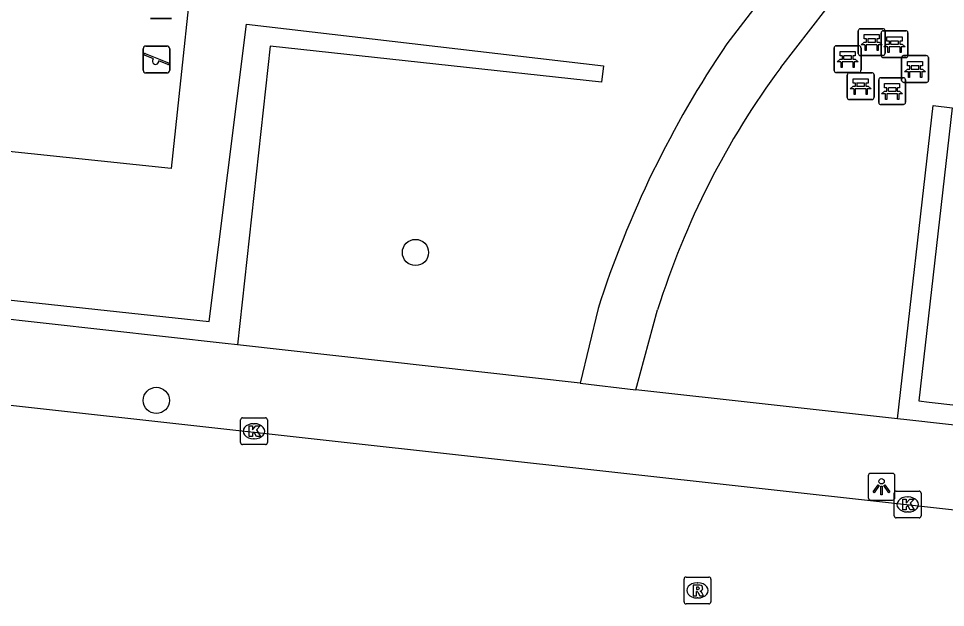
# Model space of a CAD drawing. Extents: x 161928 to 163055, y 386475 to 387428.
# Drawn here: x 162571.99 to 162606.58, y 386938.08 to 386960.05 of the extents above; entities that cross this region are included whole.
import ezdxf

# ---------------------------------------------------------------- set-up
doc = ezdxf.new("R2010")
doc.units = 0
for name, color, linetype in [('IMGEO_Bank', 7, 'Continuous'), ('IMGEO_Boom', 7, 'Continuous'), ('IMGEO_Groenvoorziening', 7, 'Continuous'), ('IMGEO_Haag', 7, 'Continuous'), ('IMGEO_Kolk', 7, 'Continuous'), ('IMGEO_Lichtpunt', 7, 'Continuous'), ('IMGEO_Rijbaan_lokaal_gesloten', 7, 'Continuous'), ('IMGEO_Rioolput', 7, 'Continuous'), ('IMGEO_Speelvoorziening', 7, 'Continuous'), ('IMGEO_Voetpad_halfverhard', 7, 'Continuous'), ('IMGEO_Voetpad_open', 7, 'Continuous')]:
    doc.layers.add(name, color=color, linetype=linetype)

msp = doc.modelspace()

# ---------------------------------------------------------------- linework, layer by layer
at = {"layer": 'IMGEO_Bank'}
for p, q in [((162603.397, 386959.669), (162604.238, 386959.669)), ((162604.238, 386959.669), (162603.397, 386959.669)), ((162603.322, 386958.744), (162603.322, 386959.585)), ((162603.322, 386959.585), (162603.322, 386958.744)), ((162604.178, 386958.666), (162604.178, 386959.507)), ((162604.178, 386959.507), (162604.178, 386958.666)), ((162604.253, 386959.591), (162605.094, 386959.591)), ((162605.094, 386959.591), (162604.253, 386959.591)), ((162604.322, 386959.594), (162604.322, 386958.753)), ((162604.322, 386958.753), (162604.322, 386959.594)), ((162605.178, 386959.516), (162605.178, 386958.675)), ((162605.178, 386958.675), (162605.178, 386959.516)), ((162602.5, 386959.033), (162603.341, 386959.033)), ((162603.341, 386959.033), (162602.5, 386959.033)), ((162604.019, 386959.067), (162603.626, 386959.067)), ((162603.631, 386959.175), (162603.631, 386959.281)), ((162603.675, 386959.281), (162603.675, 386959.175)), ((162603.963, 386959.287), (162603.681, 386959.287)), ((162603.681, 386959.169), (162603.963, 386959.169)), ((162603.969, 386959.175), (162603.969, 386959.281)), ((162604.013, 386959.281), (162604.013, 386959.175)), ((162604.875, 386958.989), (162604.482, 386958.989)), ((162604.487, 386959.097), (162604.487, 386959.203)), ((162604.531, 386959.203), (162604.531, 386959.097)), ((162604.819, 386959.209), (162604.537, 386959.209)), ((162604.537, 386959.091), (162604.819, 386959.091)), ((162604.825, 386959.097), (162604.825, 386959.203)), ((162604.869, 386959.203), (162604.869, 386959.097)), ((162602.425, 386958.108), (162602.425, 386958.949)), ((162602.425, 386958.949), (162602.425, 386958.108)), ((162602.734, 386958.539), (162602.734, 386958.645)), ((162602.778, 386958.645), (162602.778, 386958.539)), ((162603.066, 386958.651), (162602.784, 386958.651)), ((162603.072, 386958.539), (162603.072, 386958.645)), ((162603.116, 386958.645), (162603.116, 386958.539)), ((162604.247, 386958.669), (162603.406, 386958.669)), ((162603.406, 386958.669), (162604.247, 386958.669)), ((162603.425, 386958.958), (162603.425, 386958.117)), ((162603.425, 386958.117), (162603.425, 386958.958)), ((162605.017, 386958.664), (162605.858, 386958.664)), ((162605.858, 386958.664), (162605.017, 386958.664)), ((162603.122, 386958.431), (162602.729, 386958.431)), ((162602.784, 386958.533), (162603.066, 386958.533)), ((162605.103, 386958.591), (162604.262, 386958.591)), ((162604.262, 386958.591), (162605.103, 386958.591)), ((162604.942, 386957.739), (162604.942, 386958.58)), ((162604.942, 386958.58), (162604.942, 386957.739)), ((162605.583, 386958.282), (162605.301, 386958.282)), ((162605.942, 386958.589), (162605.942, 386957.748)), ((162605.942, 386957.748), (162605.942, 386958.589)), ((162603.35, 386958.033), (162602.509, 386958.033)), ((162602.509, 386958.033), (162603.35, 386958.033)), ((162602.911, 386957.099), (162602.911, 386957.94)), ((162602.911, 386957.94), (162602.911, 386957.099)), ((162602.986, 386958.024), (162603.827, 386958.024)), ((162603.827, 386958.024), (162602.986, 386958.024)), ((162603.911, 386957.949), (162603.911, 386957.108)), ((162603.911, 386957.108), (162603.911, 386957.949)), ((162605.639, 386958.062), (162605.246, 386958.062)), ((162605.251, 386958.17), (162605.251, 386958.276)), ((162605.295, 386958.276), (162605.295, 386958.17)), ((162605.301, 386958.164), (162605.583, 386958.164)), ((162605.589, 386958.17), (162605.589, 386958.276)), ((162605.633, 386958.276), (162605.633, 386958.17)), ((162603.22, 386957.53), (162603.22, 386957.636)), ((162603.264, 386957.636), (162603.264, 386957.53)), ((162603.552, 386957.642), (162603.27, 386957.642)), ((162603.558, 386957.53), (162603.558, 386957.636)), ((162603.602, 386957.636), (162603.602, 386957.53)), ((162604.086, 386956.914), (162604.086, 386957.755)), ((162604.086, 386957.755), (162604.086, 386956.914)), ((162604.161, 386957.839), (162605.002, 386957.839)), ((162605.002, 386957.839), (162604.161, 386957.839)), ((162605.867, 386957.664), (162605.026, 386957.664)), ((162605.026, 386957.664), (162605.867, 386957.664)), ((162605.086, 386957.764), (162605.086, 386956.923)), ((162605.086, 386956.923), (162605.086, 386957.764)), ((162603.608, 386957.422), (162603.215, 386957.422)), ((162603.27, 386957.524), (162603.552, 386957.524)), ((162604.395, 386957.345), (162604.395, 386957.451)), ((162604.439, 386957.451), (162604.439, 386957.345)), ((162604.727, 386957.457), (162604.445, 386957.457)), ((162604.445, 386957.339), (162604.727, 386957.339)), ((162604.733, 386957.345), (162604.733, 386957.451)), ((162604.777, 386957.451), (162604.777, 386957.345)), ((162603.836, 386957.024), (162602.995, 386957.024)), ((162602.995, 386957.024), (162603.836, 386957.024)), ((162604.783, 386957.237), (162604.39, 386957.237)), ((162605.011, 386956.839), (162604.17, 386956.839)), ((162604.17, 386956.839), (162605.011, 386956.839))]:
    msp.add_line(p, q, dxfattribs=at)
for points in [[(162603.625, 386959.287), (162603.539, 386959.287), (162603.539, 386959.448), (162604.102, 386959.448), (162604.102, 386959.287), (162604.019, 386959.287)], [(162604.481, 386959.209), (162604.395, 386959.209), (162604.395, 386959.37), (162604.958, 386959.37), (162604.958, 386959.209), (162604.875, 386959.209)], [(162603.569, 386959.067), (162603.427, 386959.067), (162603.539, 386959.169), (162603.625, 386959.169)], [(162603.619, 386959.06), (162603.619, 386958.853), (162603.576, 386958.853), (162603.576, 386959.06)], [(162604.019, 386959.169), (162604.102, 386959.169), (162604.214, 386959.067), (162604.075, 386959.067)], [(162604.069, 386959.06), (162604.069, 386958.853), (162604.025, 386958.853), (162604.025, 386959.06)], [(162604.425, 386958.989), (162604.283, 386958.989), (162604.395, 386959.091), (162604.481, 386959.091)], [(162604.475, 386958.982), (162604.475, 386958.775), (162604.432, 386958.775), (162604.432, 386958.982)], [(162604.875, 386959.091), (162604.958, 386959.091), (162605.07, 386958.989), (162604.931, 386958.989)], [(162604.925, 386958.982), (162604.925, 386958.775), (162604.881, 386958.775), (162604.881, 386958.982)], [(162602.728, 386958.651), (162602.642, 386958.651), (162602.642, 386958.812), (162603.205, 386958.812), (162603.205, 386958.651), (162603.122, 386958.651)], [(162602.672, 386958.431), (162602.53, 386958.431), (162602.642, 386958.533), (162602.728, 386958.533)], [(162602.722, 386958.424), (162602.722, 386958.217), (162602.679, 386958.217), (162602.679, 386958.424)], [(162603.122, 386958.533), (162603.205, 386958.533), (162603.317, 386958.431), (162603.178, 386958.431)], [(162603.172, 386958.424), (162603.172, 386958.217), (162603.128, 386958.217), (162603.128, 386958.424)], [(162605.245, 386958.282), (162605.159, 386958.282), (162605.159, 386958.443), (162605.722, 386958.443), (162605.722, 386958.282), (162605.639, 386958.282)], [(162605.189, 386958.062), (162605.047, 386958.062), (162605.159, 386958.164), (162605.245, 386958.164)], [(162605.239, 386958.055), (162605.239, 386957.848), (162605.196, 386957.848), (162605.196, 386958.055)], [(162605.639, 386958.164), (162605.722, 386958.164), (162605.834, 386958.062), (162605.695, 386958.062)], [(162605.689, 386958.055), (162605.689, 386957.848), (162605.645, 386957.848), (162605.645, 386958.055)], [(162603.214, 386957.642), (162603.128, 386957.642), (162603.128, 386957.803), (162603.691, 386957.803), (162603.691, 386957.642), (162603.608, 386957.642)], [(162604.389, 386957.457), (162604.303, 386957.457), (162604.303, 386957.618), (162604.866, 386957.618), (162604.866, 386957.457), (162604.783, 386957.457)], [(162603.158, 386957.422), (162603.016, 386957.422), (162603.128, 386957.524), (162603.214, 386957.524)], [(162603.208, 386957.415), (162603.208, 386957.208), (162603.165, 386957.208), (162603.165, 386957.415)], [(162603.608, 386957.524), (162603.691, 386957.524), (162603.803, 386957.422), (162603.664, 386957.422)], [(162603.658, 386957.415), (162603.658, 386957.208), (162603.614, 386957.208), (162603.614, 386957.415)], [(162604.333, 386957.237), (162604.191, 386957.237), (162604.303, 386957.339), (162604.389, 386957.339)], [(162604.783, 386957.339), (162604.866, 386957.339), (162604.978, 386957.237), (162604.839, 386957.237)], [(162604.383, 386957.23), (162604.383, 386957.023), (162604.34, 386957.023), (162604.34, 386957.23)], [(162604.833, 386957.23), (162604.833, 386957.023), (162604.789, 386957.023), (162604.789, 386957.23)]]:
    msp.add_lwpolyline(points, dxfattribs=at)
for centre, radius, start, end in [((162603.4, 386959.591), 0.0779, 92.4484, 184.2845), ((162603.4, 386959.591), 0.0779, 92.4484, 184.2845), ((162604.244, 386959.591), 0.0779, 2.4484, 94.2845), ((162604.244, 386959.591), 0.0779, 2.4484, 94.2845), ((162604.256, 386959.513), 0.0779, 92.4484, 184.2845), ((162604.256, 386959.513), 0.0779, 92.4484, 184.2845), ((162605.1, 386959.513), 0.0779, 2.4484, 94.2845), ((162605.1, 386959.513), 0.0779, 2.4484, 94.2845), ((162602.503, 386958.955), 0.0779, 92.4484, 184.2845), ((162602.503, 386958.955), 0.0779, 92.4484, 184.2845), ((162603.347, 386958.955), 0.0779, 2.4484, 94.2845), ((162603.347, 386958.955), 0.0779, 2.4484, 94.2845), ((162603.569, 386959.06), 0.00671, 2.8957, 87.1043), ((162603.626, 386959.06), 0.00671, 92.8957, 177.1043), ((162603.624, 386959.28), 0.00671, 2.8957, 87.1043), ((162603.624, 386959.176), 0.00671, 272.8957, 357.1043), ((162603.681, 386959.28), 0.00671, 92.8957, 177.1043), ((162603.681, 386959.176), 0.00671, 182.8957, 267.1043), ((162603.963, 386959.28), 0.00671, 2.8957, 87.1043), ((162603.963, 386959.176), 0.00671, 272.8957, 357.1043), ((162604.02, 386959.28), 0.00671, 92.8957, 177.1043), ((162604.02, 386959.176), 0.00671, 182.8957, 267.1043), ((162604.018, 386959.06), 0.00671, 2.8957, 87.1043), ((162604.075, 386959.06), 0.00671, 92.8957, 177.1043), ((162604.425, 386958.982), 0.00671, 2.8957, 87.1043), ((162604.482, 386958.982), 0.00671, 92.8957, 177.1043), ((162604.48, 386959.202), 0.00671, 2.8957, 87.1043), ((162604.48, 386959.098), 0.00671, 272.8957, 357.1043), ((162604.537, 386959.202), 0.00671, 92.8957, 177.1043), ((162604.537, 386959.098), 0.00671, 182.8957, 267.1043), ((162604.819, 386959.202), 0.00671, 2.8957, 87.1043), ((162604.819, 386959.098), 0.00671, 272.8957, 357.1043), ((162604.876, 386959.202), 0.00671, 92.8957, 177.1043), ((162604.876, 386959.098), 0.00671, 182.8957, 267.1043), ((162604.874, 386958.982), 0.00671, 2.8957, 87.1043), ((162604.931, 386958.982), 0.00671, 92.8957, 177.1043), ((162602.727, 386958.644), 0.00671, 2.8957, 87.1043), ((162602.784, 386958.644), 0.00671, 92.8957, 177.1043), ((162603.066, 386958.644), 0.00671, 2.8957, 87.1043), ((162603.123, 386958.644), 0.00671, 92.8957, 177.1043), ((162603.4, 386958.747), 0.0779, 182.4484, 274.2845), ((162603.4, 386958.747), 0.0779, 182.4484, 274.2845), ((162604.256, 386958.669), 0.0779, 182.4484, 274.2845), ((162604.256, 386958.669), 0.0779, 182.4484, 274.2845), ((162604.244, 386958.747), 0.0779, 272.4484, 4.2845), ((162604.244, 386958.747), 0.0779, 272.4484, 4.2845), ((162605.02, 386958.586), 0.0779, 92.4484, 184.2845), ((162605.02, 386958.586), 0.0779, 92.4484, 184.2845), ((162605.1, 386958.669), 0.0779, 272.4484, 4.2845), ((162605.1, 386958.669), 0.0779, 272.4484, 4.2845), ((162605.864, 386958.586), 0.0779, 2.4484, 94.2845), ((162605.864, 386958.586), 0.0779, 2.4484, 94.2845), ((162602.672, 386958.424), 0.00671, 2.8957, 87.1043), ((162602.729, 386958.424), 0.00671, 92.8957, 177.1043), ((162602.727, 386958.54), 0.00671, 272.8957, 357.1043), ((162602.784, 386958.54), 0.00671, 182.8957, 267.1043), ((162603.066, 386958.54), 0.00671, 272.8957, 357.1043), ((162603.123, 386958.54), 0.00671, 182.8957, 267.1043), ((162603.121, 386958.424), 0.00671, 2.8957, 87.1043), ((162603.178, 386958.424), 0.00671, 92.8957, 177.1043), ((162605.244, 386958.275), 0.00671, 2.8957, 87.1043), ((162605.301, 386958.275), 0.00671, 92.8957, 177.1043), ((162605.583, 386958.275), 0.00671, 2.8957, 87.1043), ((162605.64, 386958.275), 0.00671, 92.8957, 177.1043), ((162602.503, 386958.111), 0.0779, 182.4484, 274.2845), ((162602.503, 386958.111), 0.0779, 182.4484, 274.2845), ((162602.989, 386957.946), 0.0779, 92.4484, 184.2845), ((162602.989, 386957.946), 0.0779, 92.4484, 184.2845), ((162603.347, 386958.111), 0.0779, 272.4484, 4.2845), ((162603.347, 386958.111), 0.0779, 272.4484, 4.2845), ((162603.833, 386957.946), 0.0779, 2.4484, 94.2845), ((162603.833, 386957.946), 0.0779, 2.4484, 94.2845), ((162605.189, 386958.055), 0.00671, 2.8957, 87.1043), ((162605.246, 386958.055), 0.00671, 92.8957, 177.1043), ((162605.244, 386958.171), 0.00671, 272.8957, 357.1043), ((162605.301, 386958.171), 0.00671, 182.8957, 267.1043), ((162605.583, 386958.171), 0.00671, 272.8957, 357.1043), ((162605.64, 386958.171), 0.00671, 182.8957, 267.1043), ((162605.638, 386958.055), 0.00671, 2.8957, 87.1043), ((162605.695, 386958.055), 0.00671, 92.8957, 177.1043), ((162603.213, 386957.635), 0.00671, 2.8957, 87.1043), ((162603.27, 386957.635), 0.00671, 92.8957, 177.1043), ((162603.552, 386957.635), 0.00671, 2.8957, 87.1043), ((162603.609, 386957.635), 0.00671, 92.8957, 177.1043), ((162604.164, 386957.761), 0.0779, 92.4484, 184.2845), ((162604.164, 386957.761), 0.0779, 92.4484, 184.2845), ((162605.02, 386957.742), 0.0779, 182.4484, 274.2845), ((162605.02, 386957.742), 0.0779, 182.4484, 274.2845), ((162605.008, 386957.761), 0.0779, 2.4484, 94.2845), ((162605.008, 386957.761), 0.0779, 2.4484, 94.2845), ((162605.864, 386957.742), 0.0779, 272.4484, 4.2845), ((162605.864, 386957.742), 0.0779, 272.4484, 4.2845), ((162603.158, 386957.415), 0.00671, 2.8957, 87.1043), ((162603.215, 386957.415), 0.00671, 92.8957, 177.1043), ((162603.213, 386957.531), 0.00671, 272.8957, 357.1043), ((162603.27, 386957.531), 0.00671, 182.8957, 267.1043), ((162603.552, 386957.531), 0.00671, 272.8957, 357.1043), ((162603.609, 386957.531), 0.00671, 182.8957, 267.1043), ((162603.607, 386957.415), 0.00671, 2.8957, 87.1043), ((162603.664, 386957.415), 0.00671, 92.8957, 177.1043), ((162604.388, 386957.45), 0.00671, 2.8957, 87.1043), ((162604.388, 386957.346), 0.00671, 272.8957, 357.1043), ((162604.445, 386957.45), 0.00671, 92.8957, 177.1043), ((162604.445, 386957.346), 0.00671, 182.8957, 267.1043), ((162604.727, 386957.45), 0.00671, 2.8957, 87.1043), ((162604.727, 386957.346), 0.00671, 272.8957, 357.1043), ((162604.784, 386957.45), 0.00671, 92.8957, 177.1043), ((162604.784, 386957.346), 0.00671, 182.8957, 267.1043), ((162602.989, 386957.102), 0.0779, 182.4484, 274.2845), ((162602.989, 386957.102), 0.0779, 182.4484, 274.2845), ((162603.833, 386957.102), 0.0779, 272.4484, 4.2845), ((162603.833, 386957.102), 0.0779, 272.4484, 4.2845), ((162604.164, 386956.917), 0.0779, 182.4484, 274.2845), ((162604.164, 386956.917), 0.0779, 182.4484, 274.2845), ((162604.333, 386957.23), 0.00671, 2.8957, 87.1043), ((162604.39, 386957.23), 0.00671, 92.8957, 177.1043), ((162604.782, 386957.23), 0.00671, 2.8957, 87.1043), ((162604.839, 386957.23), 0.00671, 92.8957, 177.1043), ((162605.008, 386956.917), 0.0779, 272.4484, 4.2845), ((162605.008, 386956.917), 0.0779, 272.4484, 4.2845)]:
    msp.add_arc(centre, radius, start, end, dxfattribs=at)
at = {"layer": 'IMGEO_Boom'}
for centre in [(162586.802, 386951.319), (162577.133, 386945.8)]:
    msp.add_circle(centre, 0.489, dxfattribs=at)
at = {"layer": 'IMGEO_Groenvoorziening'}
msp.add_lwpolyline([(162577.692, 386954.447), (162560.693, 386956.235), (162561.739, 386966.18), (162578.738, 386964.392), (162577.692, 386954.447)], dxfattribs=at)
at = {"layer": 'IMGEO_Haag'}
for points in [[(162605.27, 386992.55), (162575.032, 386995.89), (162551.942, 386998.44), (162551.437, 386998.409), (162551.108, 386998.276), (162550.61, 386997.779), (162550.452, 386997.326), (162545.644, 386952.346), (162579.105, 386948.742), (162580.503, 386959.842), (162593.813, 386958.284), (162593.741, 386957.671), (162581.379, 386959.015), (162580.167, 386947.871)], [(162604.786, 386945.115), (162606.116, 386956.797), (162606.823, 386956.716), (162605.578, 386945.788), (162605.968, 386945.738), (162625.105, 386943.584), (162625.004, 386942.853)]]:
    msp.add_lwpolyline(points, dxfattribs=at)
at = {"layer": 'IMGEO_Kolk'}
for p, q in [((162580.35, 386945.151), (162581.202, 386945.151)), ((162580.275, 386944.225), (162580.275, 386945.077)), ((162580.763, 386944.931), (162580.788, 386944.931)), ((162581.276, 386945.077), (162581.276, 386944.225)), ((162581.202, 386944.151), (162580.35, 386944.151)), ((162580.786, 386944.371), (162580.761, 386944.371)), ((162604.743, 386942.417), (162605.595, 386942.417)), ((162604.668, 386941.491), (162604.668, 386942.343)), ((162605.156, 386942.197), (162605.181, 386942.197)), ((162605.669, 386942.343), (162605.669, 386941.491)), ((162605.595, 386941.417), (162604.743, 386941.417)), ((162605.179, 386941.637), (162605.154, 386941.637))]:
    msp.add_line(p, q, dxfattribs=at)
for points in [[(162580.35, 386945.151), (162581.202, 386945.151)], [(162580.275, 386944.225), (162580.275, 386945.077)], [(162580.596, 386944.851), (162580.719, 386944.851), (162580.719, 386944.7), (162580.849, 386944.851), (162581.013, 386944.851), (162580.867, 386944.7), (162581.02, 386944.451), (162580.868, 386944.451), (162580.783, 386944.615), (162580.719, 386944.548), (162580.719, 386944.451), (162580.596, 386944.451), (162580.596, 386944.851)], [(162581.276, 386945.077), (162581.276, 386944.225)], [(162581.202, 386944.151), (162580.35, 386944.151)], [(162604.743, 386942.417), (162605.595, 386942.417)], [(162604.668, 386941.491), (162604.668, 386942.343)], [(162604.989, 386942.117), (162605.112, 386942.117), (162605.112, 386941.966), (162605.242, 386942.117), (162605.406, 386942.117), (162605.26, 386941.966), (162605.413, 386941.717), (162605.261, 386941.717), (162605.176, 386941.881), (162605.112, 386941.814), (162605.112, 386941.717), (162604.989, 386941.717), (162604.989, 386942.117)], [(162605.669, 386942.343), (162605.669, 386941.491)], [(162605.595, 386941.417), (162604.743, 386941.417)]]:
    msp.add_lwpolyline(points, dxfattribs=at)
for centre, start, end in [((162580.352, 386945.075), 91.552, 178.448), ((162580.352, 386945.075), 91.552, 178.448), ((162581.2, 386945.075), 1.552, 88.448), ((162581.2, 386945.075), 1.552, 88.448), ((162580.352, 386944.227), 181.552, 268.448), ((162580.352, 386944.227), 181.552, 268.448), ((162581.2, 386944.227), 271.552, 358.448), ((162581.2, 386944.227), 271.552, 358.448), ((162604.745, 386942.341), 91.552, 178.448), ((162604.745, 386942.341), 91.552, 178.448), ((162605.593, 386942.341), 1.552, 88.448), ((162605.593, 386942.341), 1.552, 88.448), ((162604.745, 386941.493), 181.552, 268.448), ((162604.745, 386941.493), 181.552, 268.448), ((162605.593, 386941.493), 271.552, 358.448), ((162605.593, 386941.493), 271.552, 358.448)]:
    msp.add_arc(centre, 0.0765, start, end, dxfattribs=at)
for centre, major_axis, ratio, start_param, end_param in [((162580.762, 386944.651), (-0.387, 0.002), 0.722429, 4.712389, 7.853982), ((162580.787, 386944.651), (-0.39, 0.002), 0.717154, 1.570796, 4.712389), ((162605.155, 386941.917), (-0.387, 0.002), 0.722429, 4.712389, 7.853982), ((162605.18, 386941.917), (-0.39, 0.002), 0.717154, 1.570796, 4.712389)]:
    msp.add_ellipse(centre, major_axis=major_axis, ratio=ratio, start_param=start_param, end_param=end_param, dxfattribs=at)
at = {"layer": 'IMGEO_Lichtpunt'}
for p, q in [((162604.597, 386943.079), (162603.789, 386943.079)), ((162604.597, 386943.079), (162603.789, 386943.079)), ((162603.695, 386942.984), (162603.695, 386942.177)), ((162603.695, 386942.984), (162603.695, 386942.177)), ((162604.691, 386942.177), (162604.691, 386942.984)), ((162604.691, 386942.177), (162604.691, 386942.984)), ((162603.789, 386942.083), (162604.597, 386942.083)), ((162603.789, 386942.083), (162604.597, 386942.083))]:
    msp.add_line(p, q, dxfattribs=at)
for points in [[(162604.069, 386942.648), (162604.108, 386942.62), (162603.92, 386942.358), (162603.882, 386942.385), (162604.069, 386942.648)], [(162604.171, 386942.6), (162604.218, 386942.6), (162604.218, 386942.278), (162604.171, 386942.278), (162604.171, 386942.6)], [(162604.281, 386942.62), (162604.319, 386942.647), (162604.506, 386942.385), (162604.467, 386942.357), (162604.281, 386942.62)]]:
    msp.add_lwpolyline(points, dxfattribs=at)
msp.add_circle((162604.194, 386942.782), 0.0994, dxfattribs=at)
for centre, start, end in [((162603.789, 386942.984), 90, 180), ((162603.789, 386942.984), 90, 180), ((162604.597, 386942.984), 0, 90), ((162604.597, 386942.984), 0, 90), ((162603.789, 386942.177), 180, 270), ((162603.789, 386942.177), 180, 270), ((162604.597, 386942.177), 270, 0), ((162604.597, 386942.177), 270, 360)]:
    msp.add_arc(centre, 0.0946, start, end, dxfattribs=at)
at = {"layer": 'IMGEO_Rijbaan_lokaal_gesloten'}
msp.add_lwpolyline([(162540.155, 386949.063), (162545.987, 386948.471), (162652.917, 386936.619), (162656.735, 386936.109), (162658.464, 386935.931)], dxfattribs=at)
at = {"layer": 'IMGEO_Rioolput'}
for p, q in [((162596.822, 386938.284), (162596.822, 386939.136)), ((162596.897, 386939.21), (162597.749, 386939.21)), ((162597.31, 386938.99), (162597.335, 386938.99)), ((162597.823, 386939.136), (162597.823, 386938.284)), ((162597.333, 386938.43), (162597.308, 386938.43)), ((162597.749, 386938.21), (162596.897, 386938.21))]:
    msp.add_line(p, q, dxfattribs=at)
for points in [[(162596.822, 386938.284), (162596.822, 386939.136)], [(162596.897, 386939.21), (162597.749, 386939.21)], [(162597.823, 386939.136), (162597.823, 386938.284)], [(162597.411, 386938.908), (162597.159, 386938.91), (162597.159, 386938.51)], [(162597.159, 386938.51), (162597.283, 386938.51), (162597.283, 386938.672), (162597.294, 386938.672)], [(162597.337, 386938.829), (162597.283, 386938.829), (162597.283, 386938.748)], [(162597.283, 386938.748), (162597.335, 386938.748)], [(162597.341, 386938.643), (162597.412, 386938.51), (162597.552, 386938.51), (162597.487, 386938.636)], [(162597.749, 386938.21), (162596.897, 386938.21)]]:
    msp.add_lwpolyline(points, dxfattribs=at)
for centre, radius, start, end in [((162596.899, 386939.134), 0.0765, 91.552, 178.448), ((162596.899, 386939.134), 0.0765, 91.552, 178.448), ((162597.747, 386939.134), 0.0765, 1.552, 88.448), ((162597.747, 386939.134), 0.0765, 1.552, 88.448), ((162597.293, 386938.619), 0.0533, 26.0293, 88.6989), ((162597.319, 386938.937), 0.19, 274.7715, 282.9687), ((162597.343, 386938.733), 0.0964, 77.0061, 93.1865), ((162597.357, 386938.79), 0.0378, 276.6634, 79.6772), ((162597.41, 386938.798), 0.109, 350.3612, 89.416), ((162597.408, 386938.798), 0.112, 277.5842, 350.9817), ((162597.392, 386938.583), 0.108, 29.5134, 73.7905), ((162596.899, 386938.286), 0.0765, 181.552, 268.448), ((162596.899, 386938.286), 0.0765, 181.552, 268.448), ((162597.747, 386938.286), 0.0765, 271.552, 358.448), ((162597.747, 386938.286), 0.0765, 271.552, 358.448)]:
    msp.add_arc(centre, radius, start, end, dxfattribs=at)
for centre, major_axis, ratio, start_param, end_param in [((162597.309, 386938.71), (-0.387, 0.002), 0.722429, 4.712389, 7.853982), ((162597.334, 386938.71), (-0.39, 0.002), 0.717154, 1.570796, 4.712389)]:
    msp.add_ellipse(centre, major_axis=major_axis, ratio=ratio, start_param=start_param, end_param=end_param, dxfattribs=at)
at = {"layer": 'IMGEO_Speelvoorziening'}
for p, q in [((162577.704, 386960.047), (162576.914, 386960.047)), ((162576.914, 386960.047), (162577.704, 386960.047)), ((162576.744, 386959.02), (162577.534, 386959.02)), ((162577.534, 386959.02), (162576.744, 386959.02)), ((162576.644, 386958.12), (162576.644, 386958.92)), ((162576.644, 386958.92), (162576.644, 386958.12)), ((162577.027, 386958.548), (162576.688, 386958.685)), ((162576.713, 386958.745), (162577.589, 386958.392)), ((162577.634, 386958.92), (162577.634, 386958.12)), ((162577.634, 386958.12), (162577.634, 386958.92)), ((162577.565, 386958.332), (162577.225, 386958.469)), ((162577.534, 386958.02), (162576.744, 386958.02)), ((162576.744, 386958.02), (162577.534, 386958.02))]:
    msp.add_line(p, q, dxfattribs=at)
for centre, radius, start, end in [((162576.744, 386958.92), 0.1, 90, 180), ((162576.744, 386958.92), 0.1, 90, 180), ((162577.534, 386958.92), 0.1, 0, 90), ((162577.534, 386958.92), 0.1, 360, 90), ((162576.701, 386958.715), 0.0327, 68.078, 248.078), ((162577.106, 386958.458), 0.12, 130.9928, 5.1632), ((162577.577, 386958.362), 0.0327, 248.078, 68.078), ((162576.744, 386958.12), 0.1, 180, 270), ((162576.744, 386958.12), 0.1, 180, 270), ((162577.534, 386958.12), 0.1, 270, 0), ((162577.534, 386958.12), 0.1, 270, 0)]:
    msp.add_arc(centre, radius, start, end, dxfattribs=at)
at = {"layer": 'IMGEO_Voetpad_halfverhard'}
for points in [[(162603.777, 386965.804), (162600.87, 386962.306), (162598.421, 386959.098)], [(162600.432, 386958.226), (162602.671, 386961.121), (162605.367, 386964.44)], [(162593.618, 386949.226), (162592.941, 386946.441)], [(162595.024, 386946.192), (162595.838, 386949.178)]]:
    msp.add_lwpolyline(points, dxfattribs=at)
for centre, radius, start, end in [((162629.981, 386937.639), 38.165, 145.7863, 162.3253), ((162624.991, 386940.066), 30.544, 143.5197, 162.6432)]:
    msp.add_arc(centre, radius, start, end, dxfattribs=at)
at = {"layer": 'IMGEO_Voetpad_open'}
for points in [[(162580.167, 386947.871), (162579.701, 386947.923), (162564.105, 386949.669), (162544.824, 386951.68)], [(162592.941, 386946.441), (162580.167, 386947.871)], [(162592.941, 386946.441), (162595.024, 386946.192)], [(162604.786, 386945.115), (162595.024, 386946.192)], [(162625.004, 386942.853), (162605.139, 386945.076), (162604.786, 386945.115)]]:
    msp.add_lwpolyline(points, dxfattribs=at)

doc.saveas('drawing.dxf')
